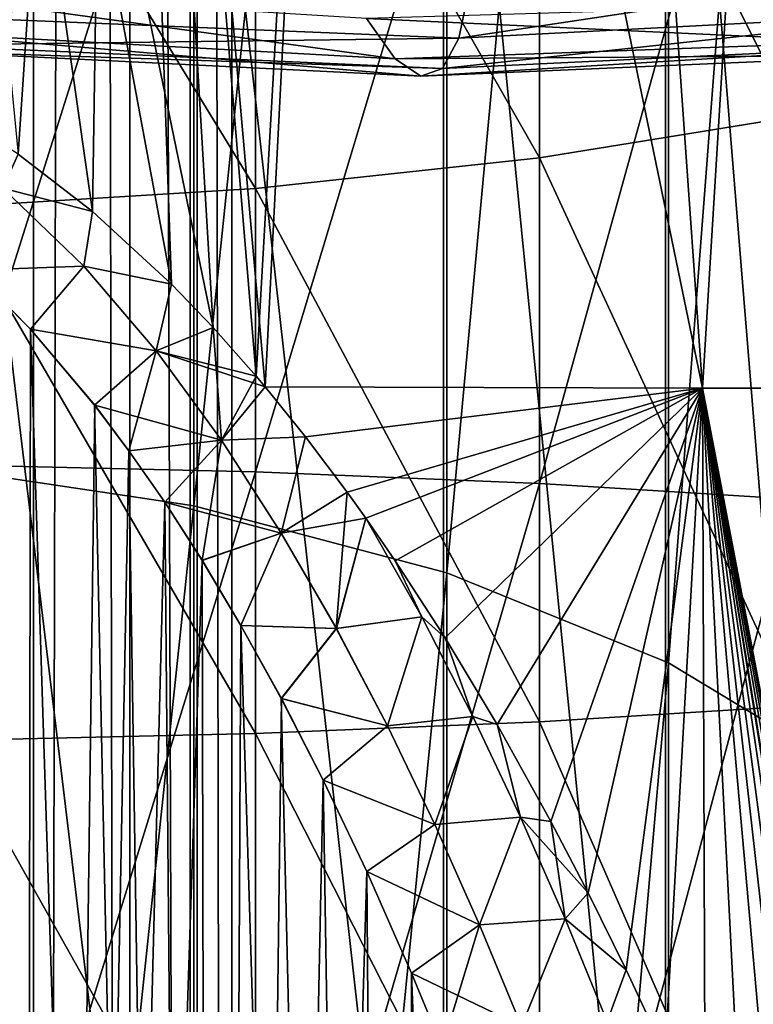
# Model space of a CAD drawing. Header units: metres. Extents: x -80 to 80, y -455 to 95.
# Tile 412 of 656: x 2.24 to 6.51, y -96.65 to -90.92. Entities that reach past the tile are written whole.
import ezdxf

# ---------------------------------------------------------------- set-up
doc = ezdxf.new("R2010")
doc.units = ezdxf.units.M
doc.layers.add('solid_501010_K_01', color=7, linetype='CONTINUOUS')
doc.layers.add('solid_501010_k_01_02', color=7, linetype='CONTINUOUS')

msp = doc.modelspace()

# ---------------------------------------------------------------- linework, layer by layer
at = {"layer": 'solid_501010_K_01'}
for points in [[(3.474733, -16.230074, 644.419678), (3.274158, -16.260498, 645.236816), (3.474481, -147.699997, 644.421814)], [(3.274158, -16.260498, 642.763), (3.474733, -16.230074, 643.580078), (3.474481, -147.699997, 643.578003)], [(3.474733, -16.230074, 644.419678), (3.474481, -147.699997, 644.421814), (3.474481, -147.699997, 643.578003)], [(3.474733, -16.230074, 643.580078), (3.474733, -16.230074, 644.419678), (3.474481, -147.699997, 643.578003)], [(2.882185, -16.314634, 642.014221), (3.274158, -16.260498, 642.763), (3.272557, -147.699997, 642.758789)], [(3.274158, -16.260498, 645.236816), (2.882186, -16.314634, 645.985596), (3.272557, -147.699997, 645.241028)], [(3.274158, -16.260498, 645.236816), (3.272557, -147.699997, 645.241028), (3.474481, -147.699997, 644.421814)], [(3.274158, -16.260498, 642.763), (3.474481, -147.699997, 643.578003), (3.272557, -147.699997, 642.758789)], [(2.320167, -16.380054, 641.379456), (2.620547, -16.346872, 641.67981), (2.320929, -147.699997, 641.380127)], [(2.620548, -16.346872, 646.319946), (2.320168, -16.380054, 646.620361), (2.320929, -147.699997, 646.61969)], [(2.620548, -16.346872, 646.319946), (2.320929, -147.699997, 646.61969), (2.880444, -147.699997, 645.988159)], [(2.620547, -16.346872, 641.67981), (2.880444, -147.699997, 642.011658), (2.320929, -147.699997, 641.380127)], [(2.620547, -16.346872, 641.67981), (2.882185, -16.314634, 642.014221), (2.880444, -147.699997, 642.011658)], [(2.882186, -16.314634, 645.985596), (2.620548, -16.346872, 646.319946), (2.880444, -147.699997, 645.988159)], [(2.882186, -16.314634, 645.985596), (2.880444, -147.699997, 645.988159), (3.272557, -147.699997, 645.241028)], [(2.882185, -16.314634, 642.014221), (3.272557, -147.699997, 642.758789), (2.880444, -147.699997, 642.011658)], [(2.320167, -16.380054, 641.379456), (2.320929, -147.699997, 641.380127), (1.626531, -147.699997, 640.900818)], [(1.985829, -16.412197, 641.117798), (2.320167, -16.380054, 641.379456), (1.626531, -147.699997, 640.900818)], [(1.98583, -16.412197, 646.882019), (1.626531, -147.699997, 647.098999), (2.320929, -147.699997, 646.61969)], [(2.320168, -16.380054, 646.620361), (1.98583, -16.412197, 646.882019), (2.320929, -147.699997, 646.61969)], [(1.658268, -78.880386, 1113.642334), (1.658268, -93.510559, 1122.49939), (3.254351, -79.153053, 1113.241943)], [(1.658268, -93.510559, 1122.49939), (3.254351, -93.749916, 1122.078369), (3.254351, -79.153053, 1113.241943)], [(3.254351, -79.153053, 1113.241943), (3.254351, -93.749916, 1122.078369), (4.725122, -79.595947, 1112.591675)], [(3.254351, -93.749916, 1122.078369), (4.725122, -94.138695, 1121.394287), (4.725122, -79.595947, 1112.591675)], [(4.725122, -79.595947, 1112.591675), (4.725122, -94.138695, 1121.394287), (6.013947, -80.192001, 1111.716553)], [(4.725122, -94.138695, 1121.394287), (6.013947, -94.661926, 1120.473755), (6.013947, -80.192001, 1111.716553)], [(1.825159, -91.445755, 245.994843), (1.405493, -83.214134, 248.935089), (2.800294, -83.214134, 249.118713)], [(3.366316, -92.713036, 284.199463), (2.800294, -83.214134, 280.881287), (1.405493, -83.214134, 281.064911)], [(3.124576, -92.460861, 284.160889), (3.366316, -92.713036, 284.199463), (1.405493, -83.214134, 281.064911)], [(2.664691, -92.037209, 284.095978), (3.124576, -92.460861, 284.160889), (1.405493, -83.214134, 281.064911)], [(2.233046, -91.704163, 284.04483), (2.664691, -92.037209, 284.095978), (1.405493, -83.214134, 281.064911)], [(2.233058, -91.70417, 245.955154), (1.825159, -91.445755, 245.994843), (2.800294, -83.214134, 249.118713)], [(2.664702, -92.037216, 245.904022), (2.233058, -91.70417, 245.955154), (2.800294, -83.214134, 249.118713)], [(3.124588, -92.460869, 245.839111), (2.664702, -92.037216, 245.904022), (2.800294, -83.214134, 249.118713)], [(3.616799, -92.995911, 245.757416), (2.800294, -83.214134, 249.118713), (4.173786, -83.214134, 249.423203)], [(3.366326, -92.713051, 245.800537), (3.124588, -92.460869, 245.839111), (2.800294, -83.214134, 249.118713)], [(3.616799, -92.995911, 245.757416), (3.366326, -92.713051, 245.800537), (2.800294, -83.214134, 249.118713)], [(3.668692, -93.05748, 284.251984), (4.173787, -83.214134, 280.576782), (2.800294, -83.214134, 280.881287)], [(3.616783, -92.995895, 284.242584), (3.668692, -93.05748, 284.251984), (2.800294, -83.214134, 280.881287)], [(3.366316, -92.713036, 284.199463), (3.616783, -92.995895, 284.242584), (2.800294, -83.214134, 280.881287)], [(3.668695, -93.05748, 245.748016), (3.616799, -92.995911, 245.757416), (4.173786, -83.214134, 249.423203)], [(3.668692, -93.05748, 284.251984), (6.211315, -93.06414, 283.590271), (4.173787, -83.214134, 280.576782)], [(6.211316, -93.06414, 246.409729), (3.668695, -93.05748, 245.748016), (4.173786, -83.214134, 249.423203)], [(6.211316, -93.06414, 246.409729), (4.173786, -83.214134, 249.423203), (5.515514, -83.214134, 249.846252)], [(6.211315, -93.06414, 283.590271), (5.515514, -83.214134, 280.153748), (4.173787, -83.214134, 280.576782)], [(8.641002, -93.06414, 282.592926), (6.815267, -83.214134, 279.615387), (5.515514, -83.214134, 280.153748)], [(6.211315, -93.06414, 283.590271), (8.641002, -93.06414, 282.592926), (5.515514, -83.214134, 280.153748)], [(7.058206, -86.240044, 1102.836548), (7.058206, -99.971039, 1111.132935), (5.997412, -86.964676, 1101.772583)], [(5.997412, -86.964676, 1101.772583), (5.997412, -100.60714, 1110.013794), (4.705681, -87.558739, 1100.900391)], [(7.058206, -99.971039, 1111.132935), (5.997412, -100.60714, 1110.013794), (5.997412, -86.964676, 1101.772583)], [(4.705681, -87.558739, 1100.900391), (4.705681, -101.128616, 1109.096313), (3.232754, -87.999352, 1100.253418)], [(5.997412, -100.60714, 1110.013794), (4.705681, -101.128616, 1109.096313), (4.705681, -87.558739, 1100.900391)], [(1.837495, -93.511086, 160.312607), (1.837495, -87.780861, 161.174255), (3.612417, -87.889565, 161.667419)], [(3.612417, -93.552223, 160.815933), (1.837495, -93.511086, 160.312607), (3.612417, -87.889565, 161.667419)], [(3.612417, -93.552223, 160.815933), (3.612417, -87.889565, 161.667419), (5.264322, -88.06662, 162.470688)], [(3.232754, -87.999352, 1100.253418), (3.232754, -101.515396, 1108.415894), (1.635345, -88.269547, 1099.856689)], [(4.705681, -101.128616, 1109.096313), (3.232754, -101.515396, 1108.415894), (3.232754, -87.999352, 1100.253418)], [(5.264322, -93.619225, 161.635757), (3.612417, -93.552223, 160.815933), (5.264322, -88.06662, 162.470688)], [(6.736957, -91.487442, 177.990417), (6.736957, -88.16198, 178.963425), (5.264322, -88.545761, 180.007187)], [(3.232754, -101.515396, 1108.415894), (1.635345, -101.752579, 1107.998535), (1.635345, -88.269547, 1099.856689)], [(5.264322, -91.726822, 179.076431), (5.264322, -88.545761, 180.007187), (3.612417, -88.82962, 180.779205)], [(5.264322, -91.726822, 179.076431), (6.736957, -91.487442, 177.990417), (5.264322, -88.545761, 180.007187)], [(3.612417, -91.903877, 179.8797), (3.612417, -88.82962, 180.779205), (1.837495, -89.003899, 181.253189)], [(3.612417, -91.903877, 179.8797), (5.264322, -91.726822, 179.076431), (3.612417, -88.82962, 180.779205)], [(1.837495, -92.012581, 180.372864), (3.612417, -91.903877, 179.8797), (1.837495, -89.003899, 181.253189)], [(7.872611, -90.568352, 1094.257446), (7.77329, -90.874702, 1094.721191), (4.795481, -91.029671, 1093.542725)], [(4.856754, -90.734718, 1093.068481), (7.872611, -90.568352, 1094.257446), (4.795481, -91.029671, 1093.542725)], [(4.423828, -91.151588, 1095.300781), (4.258296, -90.915779, 1095.891479), (1.491748, -90.74527, 1095.193848)], [(1.549737, -90.993546, 1094.588135), (4.423828, -91.151588, 1095.300781), (1.491748, -90.74527, 1095.193848)], [(4.856754, -90.734718, 1093.068481), (4.795481, -91.029671, 1093.542725), (1.679933, -90.902893, 1092.796021)], [(7.170854, -91.052132, 1096.412964), (6.902534, -90.838715, 1096.973755), (4.258296, -90.915779, 1095.891479)], [(7.77329, -90.874702, 1094.721191), (7.617513, -91.066658, 1095.255615), (4.699379, -91.206078, 1094.094116)], [(4.795481, -91.029671, 1093.542725), (7.77329, -90.874702, 1094.721191), (4.699379, -91.206078, 1094.094116)], [(1.679933, -90.902893, 1092.796021), (4.795481, -91.029671, 1093.542725), (1.646267, -91.070465, 1093.356323)], [(4.423828, -91.151588, 1095.300781), (7.170854, -91.052132, 1096.412964), (4.258296, -90.915779, 1095.891479)], [(4.573671, -91.250778, 1094.690796), (4.423828, -91.151588, 1095.300781), (1.549737, -90.993546, 1094.588135)], [(1.602229, -91.104576, 1093.964478), (4.573671, -91.250778, 1094.690796), (1.549737, -90.993546, 1094.588135)], [(4.795481, -91.029671, 1093.542725), (4.699379, -91.206078, 1094.094116), (1.646267, -91.070465, 1093.356323)], [(7.413745, -91.130157, 1095.829834), (7.170854, -91.052132, 1096.412964), (4.423828, -91.151588, 1095.300781)], [(1.646267, -91.070465, 1093.356323), (4.699379, -91.206078, 1094.094116), (1.602229, -91.104576, 1093.964478)], [(4.699379, -91.206078, 1094.094116), (4.573671, -91.250778, 1094.690796), (1.602229, -91.104576, 1093.964478)], [(7.617513, -91.066658, 1095.255615), (7.413745, -91.130157, 1095.829834), (4.573671, -91.250778, 1094.690796)], [(4.699379, -91.206078, 1094.094116), (7.617513, -91.066658, 1095.255615), (4.573671, -91.250778, 1094.690796)], [(4.573671, -91.250778, 1094.690796), (7.413745, -91.130157, 1095.829834), (4.423828, -91.151588, 1095.300781)], [(6.736957, -94.913811, 177.475204), (6.736957, -91.487442, 177.990417), (5.264322, -91.726822, 179.076431)], [(2.142767, -91.902893, 284.106445), (2.664691, -92.037209, 284.095978), (2.233046, -91.704163, 284.04483)], [(2.142799, -91.90284, 245.89357), (2.233058, -91.70417, 245.955154), (2.664702, -92.037216, 245.904022)], [(5.264322, -95.004402, 178.583588), (5.264322, -91.726822, 179.076431), (3.612417, -91.903877, 179.8797)], [(5.264322, -95.004402, 178.583588), (6.736957, -94.913811, 177.475204), (5.264322, -91.726822, 179.076431)], [(1.125611, -126.098724, 285.267303), (2.249561, -125.999046, 285.369781), (1.359548, -91.909111, 284.089569)], [(2.249561, -125.999046, 285.369781), (1.650084, -92.112923, 284.121094), (1.359548, -91.909111, 284.089569)], [(3.612417, -95.071411, 179.403412), (3.612417, -91.903877, 179.8797), (1.837495, -92.012581, 180.372864)], [(2.142767, -91.902893, 284.106445), (1.963681, -92.378632, 284.162018), (2.613719, -92.356285, 284.184235)], [(2.142799, -91.90284, 245.89357), (2.613771, -92.356224, 245.815781), (1.963936, -92.378868, 245.837936)], [(2.142767, -91.902893, 284.106445), (2.613719, -92.356285, 284.184235), (2.664691, -92.037209, 284.095978)], [(2.142799, -91.90284, 245.89357), (2.664702, -92.037216, 245.904022), (2.613771, -92.356224, 245.815781)], [(3.612417, -95.071411, 179.403412), (5.264322, -95.004402, 178.583588), (3.612417, -91.903877, 179.8797)], [(1.837495, -95.112549, 179.906738), (3.612417, -95.071411, 179.403412), (1.837495, -92.012581, 180.372864)], [(2.613719, -92.356285, 284.184235), (3.124576, -92.460861, 284.160889), (2.664691, -92.037209, 284.095978)], [(2.613771, -92.356224, 245.815781), (2.664702, -92.037216, 245.904022), (3.124588, -92.460869, 245.839111)], [(2.249561, -125.999046, 285.369781), (1.963681, -92.378632, 284.162018), (1.650084, -92.112923, 284.121094)], [(2.613719, -92.356285, 284.184235), (1.963681, -92.378632, 284.162018), (2.304397, -92.721497, 284.214691)], [(2.613771, -92.356224, 245.815781), (2.304665, -92.721786, 245.785248), (1.963936, -92.378868, 245.837936)], [(2.613719, -92.356285, 284.184235), (2.304397, -92.721497, 284.214691), (3.034657, -92.848671, 284.267609)], [(2.613771, -92.356224, 245.815781), (3.034726, -92.84861, 245.732407), (2.304665, -92.721786, 245.785248)], [(2.613719, -92.356285, 284.184235), (3.034657, -92.848671, 284.267609), (3.124576, -92.460861, 284.160889)], [(2.613771, -92.356224, 245.815781), (3.124588, -92.460869, 245.839111), (3.034726, -92.84861, 245.732407)], [(2.249302, -125.999084, 244.630249), (1.125287, -126.098747, 244.732712), (1.963936, -92.378868, 245.837936)], [(2.249561, -125.999046, 285.369781), (2.304397, -92.721497, 284.214691), (1.963681, -92.378632, 284.162018)], [(2.249302, -125.999084, 244.630249), (1.963936, -92.378868, 245.837936), (2.304665, -92.721786, 245.785248)], [(3.034657, -92.848671, 284.267609), (3.366316, -92.713036, 284.199463), (3.124576, -92.460861, 284.160889)], [(3.034726, -92.84861, 245.732407), (3.124588, -92.460869, 245.839111), (3.366326, -92.713051, 245.800537)], [(3.034657, -92.848671, 284.267609), (3.415209, -93.368103, 284.354431), (3.366316, -92.713036, 284.199463)], [(3.034726, -92.84861, 245.732407), (3.366326, -92.713051, 245.800537), (3.616799, -92.995911, 245.757416)], [(3.415209, -93.368103, 284.354431), (3.616783, -92.995895, 284.242584), (3.366316, -92.713036, 284.199463)], [(2.249302, -125.999084, 244.630249), (2.304665, -92.721786, 245.785248), (2.677285, -93.163773, 245.717712)], [(2.249561, -125.999046, 285.369781), (3.37041, -125.831764, 285.54129), (2.304397, -92.721497, 284.214691)], [(3.37041, -125.831764, 285.54129), (2.67701, -93.163414, 284.282227), (2.304397, -92.721497, 284.214691)], [(3.034657, -92.848671, 284.267609), (2.304397, -92.721497, 284.214691), (2.67701, -93.163414, 284.282227)], [(3.034726, -92.84861, 245.732407), (2.677285, -93.163773, 245.717712), (2.304665, -92.721786, 245.785248)], [(3.034657, -92.848671, 284.267609), (2.67701, -93.163414, 284.282227), (2.876244, -93.428581, 284.322601)], [(3.034726, -92.84861, 245.732407), (3.415297, -93.368042, 245.645569), (2.677285, -93.163773, 245.717712)], [(3.034657, -92.848671, 284.267609), (2.876244, -93.428581, 284.322601), (3.415209, -93.368103, 284.354431)], [(3.034726, -92.84861, 245.732407), (3.616799, -92.995911, 245.757416), (3.668695, -93.05748, 245.748016)], [(3.034726, -92.84861, 245.732407), (3.668695, -93.05748, 245.748016), (3.415297, -93.368042, 245.645569)], [(3.415209, -93.368103, 284.354431), (3.668692, -93.05748, 284.251984), (3.616783, -92.995895, 284.242584)], [(3.415209, -93.368103, 284.354431), (3.903263, -93.347649, 284.296143), (3.668692, -93.05748, 284.251984)], [(3.415297, -93.368042, 245.645569), (3.668695, -93.05748, 245.748016), (3.90327, -93.347664, 245.703857)], [(3.903263, -93.347649, 284.296143), (6.211315, -93.06414, 283.590271), (3.668692, -93.05748, 284.251984)], [(3.90327, -93.347664, 245.703857), (3.668695, -93.05748, 245.748016), (6.211316, -93.06414, 246.409729)], [(3.903263, -93.347649, 284.296143), (4.145689, -93.669334, 284.344971), (6.211315, -93.06414, 283.590271)], [(4.145704, -93.66935, 245.655014), (3.90327, -93.347664, 245.703857), (6.211316, -93.06414, 246.409729)], [(4.145689, -93.669334, 284.344971), (4.253649, -93.819992, 284.367828), (6.211315, -93.06414, 283.590271)], [(4.25365, -93.819992, 245.632172), (4.145704, -93.66935, 245.655014), (6.211316, -93.06414, 246.409729)], [(4.253649, -93.819992, 284.367828), (4.425253, -94.068672, 284.405457), (6.211315, -93.06414, 283.590271)], [(4.425269, -94.068695, 245.594543), (4.25365, -93.819992, 245.632172), (6.211316, -93.06414, 246.409729)], [(4.425253, -94.068672, 284.405457), (4.715594, -94.516609, 284.473022), (6.211315, -93.06414, 283.590271)], [(4.71561, -94.51664, 245.526978), (4.425269, -94.068695, 245.594543), (6.211316, -93.06414, 246.409729)], [(4.715594, -94.516609, 284.473022), (5.017191, -95.019165, 284.548462), (6.211315, -93.06414, 283.590271)], [(5.01721, -95.019203, 245.451538), (4.71561, -94.51664, 245.526978), (6.211316, -93.06414, 246.409729)], [(5.017191, -95.019165, 284.548462), (5.330594, -95.583374, 284.632629), (6.211315, -93.06414, 283.590271)], [(5.330613, -95.583412, 245.367355), (5.01721, -95.019203, 245.451538), (6.211316, -93.06414, 246.409729)], [(5.330594, -95.583374, 284.632629), (5.546324, -95.997879, 284.694092), (6.211315, -93.06414, 283.590271)], [(5.546344, -95.997917, 245.305893), (5.330613, -95.583412, 245.367355), (6.211316, -93.06414, 246.409729)], [(5.546324, -95.997879, 284.694092), (5.76759, -96.446846, 284.760406), (6.211315, -93.06414, 283.590271)], [(5.767612, -96.446892, 245.239578), (5.546344, -95.997917, 245.305893), (6.211316, -93.06414, 246.409729)], [(5.76759, -96.446846, 284.760406), (5.994456, -96.931885, 284.831482), (6.211315, -93.06414, 283.590271)], [(5.994478, -96.931931, 245.168518), (5.767612, -96.446892, 245.239578), (6.211316, -93.06414, 246.409729)], [(5.994456, -96.931885, 284.831482), (6.227204, -97.459068, 284.908325), (6.211315, -93.06414, 283.590271)], [(6.227227, -97.459122, 245.09166), (5.994478, -96.931931, 245.168518), (6.211316, -93.06414, 246.409729)], [(8.138932, -103.149658, 285.692749), (8.641002, -93.06414, 282.592926), (6.211315, -93.06414, 283.590271)], [(7.973248, -102.535934, 285.612549), (8.138932, -103.149658, 285.692749), (6.211315, -93.06414, 283.590271)], [(7.806744, -101.946709, 285.534424), (7.973248, -102.535934, 285.612549), (6.211315, -93.06414, 283.590271)], [(7.639355, -101.381935, 285.458679), (7.806744, -101.946709, 285.534424), (6.211315, -93.06414, 283.590271)], [(7.472246, -100.841469, 285.385223), (7.639355, -101.381935, 285.458679), (6.211315, -93.06414, 283.590271)], [(7.441833, -100.745445, 285.37207), (7.472246, -100.841469, 285.385223), (6.211315, -93.06414, 283.590271)], [(7.279065, -100.24556, 285.303314), (7.441833, -100.745445, 285.37207), (6.211315, -93.06414, 283.590271)], [(7.086979, -99.681961, 285.225037), (7.279065, -100.24556, 285.303314), (6.211315, -93.06414, 283.590271)], [(6.89754, -99.150406, 285.150299), (7.086979, -99.681961, 285.225037), (6.211315, -93.06414, 283.590271)], [(6.710456, -98.650978, 285.07962), (6.89754, -99.150406, 285.150299), (6.211315, -93.06414, 283.590271)], [(6.46595, -98.029747, 284.990631), (6.710456, -98.650978, 285.07962), (6.211315, -93.06414, 283.590271)], [(6.227204, -97.459068, 284.908325), (6.46595, -98.029747, 284.990631), (6.211315, -93.06414, 283.590271)], [(6.465974, -98.029808, 245.009354), (6.227227, -97.459122, 245.09166), (6.211316, -93.06414, 246.409729)], [(6.71048, -98.651039, 244.92038), (6.465974, -98.029808, 245.009354), (6.211316, -93.06414, 246.409729)], [(2.249302, -125.999084, 244.630249), (2.677285, -93.163773, 245.717712), (2.876519, -93.428963, 245.677322)], [(3.37041, -125.831764, 285.54129), (2.876244, -93.428581, 284.322601), (2.67701, -93.163414, 284.282227)], [(3.415297, -93.368042, 245.645569), (2.876519, -93.428963, 245.677322), (2.677285, -93.163773, 245.717712)], [(3.415209, -93.368103, 284.354431), (2.876244, -93.428581, 284.322601), (3.084419, -93.728096, 284.368042)], [(3.415297, -93.368042, 245.645569), (3.084687, -93.7285, 245.631897), (2.876519, -93.428963, 245.677322)], [(3.415209, -93.368103, 284.354431), (3.084419, -93.728096, 284.368042), (3.301548, -94.065582, 284.419006)], [(3.415297, -93.368042, 245.645569), (3.762707, -93.90728, 245.556564), (3.084687, -93.7285, 245.631897)], [(3.415209, -93.368103, 284.354431), (3.301548, -94.065582, 284.419006), (3.762601, -93.907349, 284.443451)], [(3.415209, -93.368103, 284.354431), (3.762601, -93.907349, 284.443451), (3.903263, -93.347649, 284.296143)], [(3.415297, -93.368042, 245.645569), (3.90327, -93.347664, 245.703857), (3.762707, -93.90728, 245.556564)], [(3.762601, -93.907349, 284.443451), (4.145689, -93.669334, 284.344971), (3.903263, -93.347649, 284.296143)], [(3.762707, -93.90728, 245.556564), (3.90327, -93.347664, 245.703857), (4.145704, -93.66935, 245.655014)], [(2.249302, -125.999084, 244.630249), (2.876519, -93.428963, 245.677322), (3.084687, -93.7285, 245.631897)], [(3.37041, -125.831764, 285.54129), (3.084419, -93.728096, 284.368042), (2.876244, -93.428581, 284.322601)], [(1.658268, -93.510559, 1122.49939), (1.658268, -108.817909, 1130.126709), (3.254351, -93.749916, 1122.078369)], [(1.837495, -99.305168, 160.232346), (1.837495, -93.511086, 160.312607), (3.612417, -93.552223, 160.815933)], [(3.612417, -99.277992, 160.736618), (1.837495, -99.305168, 160.232346), (3.612417, -93.552223, 160.815933)], [(3.612417, -99.277992, 160.736618), (3.612417, -93.552223, 160.815933), (5.264322, -93.619225, 161.635757)], [(5.264322, -99.233719, 161.557983), (3.612417, -99.277992, 160.736618), (5.264322, -93.619225, 161.635757)], [(3.762601, -93.907349, 284.443451), (4.082535, -94.461411, 284.533752), (4.145689, -93.669334, 284.344971)], [(3.762707, -93.90728, 245.556564), (4.145704, -93.66935, 245.655014), (4.25365, -93.819992, 245.632172)], [(4.082535, -94.461411, 284.533752), (4.253649, -93.819992, 284.367828), (4.145689, -93.669334, 284.344971)], [(2.249302, -125.999084, 244.630249), (3.084687, -93.7285, 245.631897), (3.30181, -94.066002, 245.580948)], [(3.37041, -125.831764, 285.54129), (3.301548, -94.065582, 284.419006), (3.084419, -93.728096, 284.368042)], [(3.762707, -93.90728, 245.556564), (3.30181, -94.066002, 245.580948), (3.084687, -93.7285, 245.631897)], [(1.658268, -108.817909, 1130.126709), (3.254351, -109.022377, 1129.687622), (3.254351, -93.749916, 1122.078369)], [(3.254351, -93.749916, 1122.078369), (3.254351, -109.022377, 1129.687622), (4.725122, -94.138695, 1121.394287)], [(3.762707, -93.90728, 245.556564), (4.25365, -93.819992, 245.632172), (4.082659, -94.461334, 245.466248)], [(4.082535, -94.461411, 284.533752), (4.578803, -94.39431, 284.468048), (4.253649, -93.819992, 284.367828)], [(4.578818, -94.394302, 245.531967), (4.082659, -94.461334, 245.466248), (4.25365, -93.819992, 245.632172)], [(4.578803, -94.39431, 284.468048), (4.425253, -94.068672, 284.405457), (4.253649, -93.819992, 284.367828)], [(4.578818, -94.394302, 245.531967), (4.25365, -93.819992, 245.632172), (4.425269, -94.068695, 245.594543)], [(3.762601, -93.907349, 284.443451), (3.301548, -94.065582, 284.419006), (3.527622, -94.444473, 284.475922)], [(3.762707, -93.90728, 245.556564), (3.527878, -94.444916, 245.524002), (3.30181, -94.066002, 245.580948)], [(3.762601, -93.907349, 284.443451), (3.527622, -94.444473, 284.475922), (4.082535, -94.461411, 284.533752)], [(3.762707, -93.90728, 245.556564), (4.082659, -94.461334, 245.466248), (3.527878, -94.444916, 245.524002)], [(3.370208, -125.831802, 244.458755), (2.249302, -125.999084, 244.630249), (3.30181, -94.066002, 245.580948)], [(3.37041, -125.831764, 285.54129), (3.527622, -94.444473, 284.475922), (3.301548, -94.065582, 284.419006)], [(3.370208, -125.831802, 244.458755), (3.30181, -94.066002, 245.580948), (3.527878, -94.444916, 245.524002)], [(4.578803, -94.39431, 284.468048), (4.715594, -94.516609, 284.473022), (4.425253, -94.068672, 284.405457)], [(4.578818, -94.394302, 245.531967), (4.425269, -94.068695, 245.594543), (4.71561, -94.51664, 245.526978)], [(3.254351, -109.022377, 1129.687622), (4.725122, -109.354492, 1128.974365), (4.725122, -94.138695, 1121.394287)], [(4.725122, -94.138695, 1121.394287), (4.725122, -109.354492, 1128.974365), (6.013947, -94.661926, 1120.473755)], [(4.082535, -94.461411, 284.533752), (4.379175, -95.0271, 284.624817), (4.578803, -94.39431, 284.468048)], [(4.578818, -94.394302, 245.531967), (4.379318, -95.027016, 245.375183), (4.082659, -94.461334, 245.466248)], [(4.379175, -95.0271, 284.624817), (4.876869, -94.972931, 284.567535), (4.578803, -94.39431, 284.468048)], [(4.578818, -94.394302, 245.531967), (4.876903, -94.972908, 245.432465), (4.379318, -95.027016, 245.375183)], [(4.876869, -94.972931, 284.567535), (4.715594, -94.516609, 284.473022), (4.578803, -94.39431, 284.468048)], [(4.578818, -94.394302, 245.531967), (4.71561, -94.51664, 245.526978), (4.876903, -94.972908, 245.432465)], [(3.370208, -125.831802, 244.458755), (3.527878, -94.444916, 245.524002), (3.762858, -94.869194, 245.460556)], [(3.37041, -125.831764, 285.54129), (4.486235, -125.595131, 285.782837), (3.527622, -94.444473, 284.475922)], [(4.486235, -125.595131, 285.782837), (3.762612, -94.868729, 284.539368), (3.527622, -94.444473, 284.475922)], [(4.082535, -94.461411, 284.533752), (3.527622, -94.444473, 284.475922), (3.762612, -94.868729, 284.539368)], [(4.082659, -94.461334, 245.466248), (3.762858, -94.869194, 245.460556), (3.527878, -94.444916, 245.524002)], [(4.082535, -94.461411, 284.533752), (3.762612, -94.868729, 284.539368), (4.379175, -95.0271, 284.624817)], [(4.082659, -94.461334, 245.466248), (4.379318, -95.027016, 245.375183), (3.762858, -94.869194, 245.460556)], [(4.876869, -94.972931, 284.567535), (5.017191, -95.019165, 284.548462), (4.715594, -94.516609, 284.473022)], [(4.876903, -94.972908, 245.432465), (4.71561, -94.51664, 245.526978), (5.01721, -95.019203, 245.451538)], [(4.725122, -109.354492, 1128.974365), (6.013947, -109.80146, 1128.014404), (6.013947, -94.661926, 1120.473755)], [(3.370208, -125.831802, 244.458755), (3.762858, -94.869194, 245.460556), (4.006691, -95.3442, 245.390045)], [(4.486235, -125.595131, 285.782837), (4.006454, -95.343719, 284.609894), (3.762612, -94.868729, 284.539368)], [(4.379175, -95.0271, 284.624817), (3.762612, -94.868729, 284.539368), (4.006454, -95.343719, 284.609894)], [(4.379318, -95.027016, 245.375183), (4.006691, -95.3442, 245.390045), (3.762858, -94.869194, 245.460556)], [(6.736957, -98.378372, 177.427216), (6.736957, -94.913811, 177.475204), (5.264322, -95.004402, 178.583588)], [(5.264322, -98.31852, 178.537674), (5.264322, -95.004402, 178.583588), (3.612417, -95.071411, 179.403412)], [(4.379175, -95.0271, 284.624817), (4.655854, -95.602036, 284.716248), (4.876869, -94.972931, 284.567535)], [(4.876903, -94.972908, 245.432465), (4.656013, -95.601952, 245.283752), (4.379318, -95.027016, 245.375183)], [(4.655854, -95.602036, 284.716248), (5.154268, -95.558586, 284.666748), (4.876869, -94.972931, 284.567535)], [(4.876903, -94.972908, 245.432465), (5.154319, -95.558563, 245.333267), (4.656013, -95.601952, 245.283752)], [(5.154268, -95.558586, 284.666748), (5.017191, -95.019165, 284.548462), (4.876869, -94.972931, 284.567535)], [(4.876903, -94.972908, 245.432465), (5.01721, -95.019203, 245.451538), (5.154319, -95.558563, 245.333267)], [(5.264322, -98.31852, 178.537674), (6.736957, -98.378372, 177.427216), (5.264322, -95.004402, 178.583588)], [(4.379175, -95.0271, 284.624817), (4.006454, -95.343719, 284.609894), (4.655854, -95.602036, 284.716248)], [(4.379318, -95.027016, 245.375183), (4.656013, -95.601952, 245.283752), (4.006691, -95.3442, 245.390045)], [(5.154268, -95.558586, 284.666748), (5.330594, -95.583374, 284.632629), (5.017191, -95.019165, 284.548462)], [(5.154319, -95.558563, 245.333267), (5.01721, -95.019203, 245.451538), (5.330613, -95.583412, 245.367355)], [(3.612417, -98.274246, 179.359039), (3.612417, -95.071411, 179.403412), (1.837495, -95.112549, 179.906738)], [(1.837495, -98.247063, 179.863312), (3.612417, -98.274246, 179.359039), (1.837495, -95.112549, 179.906738)], [(3.612417, -98.274246, 179.359039), (5.264322, -98.31852, 178.537674), (3.612417, -95.071411, 179.403412)], [(3.370208, -125.831802, 244.458755), (4.006691, -95.3442, 245.390045), (4.259196, -95.874725, 245.311905)], [(4.486235, -125.595131, 285.782837), (4.258971, -95.874237, 284.688019), (4.006454, -95.343719, 284.609894)], [(4.655854, -95.602036, 284.716248), (4.006454, -95.343719, 284.609894), (4.258971, -95.874237, 284.688019)], [(4.656013, -95.601952, 245.283752), (4.259196, -95.874725, 245.311905), (4.006691, -95.3442, 245.390045)], [(4.655854, -95.602036, 284.716248), (4.915089, -96.184593, 284.807739), (5.154268, -95.558586, 284.666748)], [(5.154319, -95.558563, 245.333267), (4.915267, -96.184509, 245.192276), (4.656013, -95.601952, 245.283752)], [(4.915089, -96.184593, 284.807739), (5.413798, -96.150032, 284.765472), (5.154268, -95.558586, 284.666748)], [(5.154319, -95.558563, 245.333267), (5.413869, -96.150002, 245.234543), (4.915267, -96.184509, 245.192276)], [(5.413798, -96.150032, 284.765472), (5.330594, -95.583374, 284.632629), (5.154268, -95.558586, 284.666748)], [(5.154319, -95.558563, 245.333267), (5.330613, -95.583412, 245.367355), (5.546344, -95.997917, 245.305893)], [(5.154319, -95.558563, 245.333267), (5.546344, -95.997917, 245.305893), (5.413869, -96.150002, 245.234543)], [(4.655854, -95.602036, 284.716248), (4.258971, -95.874237, 284.688019), (4.915089, -96.184593, 284.807739)], [(4.656013, -95.601952, 245.283752), (4.915267, -96.184509, 245.192276), (4.259196, -95.874725, 245.311905)], [(5.413798, -96.150032, 284.765472), (5.546324, -95.997879, 284.694092), (5.330594, -95.583374, 284.632629)], [(4.486087, -125.595161, 244.217194), (3.370208, -125.831802, 244.458755), (4.259196, -95.874725, 245.311905)], [(4.486235, -125.595131, 285.782837), (4.519966, -96.465118, 284.774323), (4.258971, -95.874237, 284.688019)], [(4.915089, -96.184593, 284.807739), (4.258971, -95.874237, 284.688019), (4.519966, -96.465118, 284.774323)], [(4.486087, -125.595161, 244.217194), (4.259196, -95.874725, 245.311905), (4.520178, -96.465622, 245.225601)], [(4.915267, -96.184509, 245.192276), (4.520178, -96.465622, 245.225601), (4.259196, -95.874725, 245.311905)], [(5.413798, -96.150032, 284.765472), (5.76759, -96.446846, 284.760406), (5.546324, -95.997879, 284.694092)], [(5.413869, -96.150002, 245.234543), (5.546344, -95.997917, 245.305893), (5.767612, -96.446892, 245.239578)], [(4.915089, -96.184593, 284.807739), (4.519966, -96.465118, 284.774323), (4.698575, -96.895966, 284.8367)], [(4.915267, -96.184509, 245.192276), (5.159174, -96.773361, 245.100967), (4.520178, -96.465622, 245.225601)], [(4.915089, -96.184593, 284.807739), (4.698575, -96.895966, 284.8367), (5.158978, -96.773453, 284.899048)], [(4.915089, -96.184593, 284.807739), (5.158978, -96.773453, 284.899048), (5.413798, -96.150032, 284.765472)], [(5.413869, -96.150002, 245.234543), (5.159174, -96.773361, 245.100967), (4.915267, -96.184509, 245.192276)], [(5.158978, -96.773453, 284.899048), (5.657619, -96.746368, 284.863556), (5.413798, -96.150032, 284.765472)], [(5.413869, -96.150002, 245.234543), (5.657708, -96.74633, 245.136475), (5.159174, -96.773361, 245.100967)], [(5.657619, -96.746368, 284.863556), (5.76759, -96.446846, 284.760406), (5.413798, -96.150032, 284.765472)], [(5.413869, -96.150002, 245.234543), (5.767612, -96.446892, 245.239578), (5.657708, -96.74633, 245.136475)], [(4.486087, -125.595161, 244.217194), (4.520178, -96.465622, 245.225601), (4.698778, -96.896469, 245.163223)], [(4.486235, -125.595131, 285.782837), (5.594839, -125.286697, 286.095825), (4.519966, -96.465118, 284.774323)], [(5.594839, -125.286697, 286.095825), (4.698575, -96.895966, 284.8367), (4.519966, -96.465118, 284.774323)], [(5.159174, -96.773361, 245.100967), (4.698778, -96.896469, 245.163223), (4.520178, -96.465622, 245.225601)], [(5.657619, -96.746368, 284.863556), (5.994456, -96.931885, 284.831482), (5.76759, -96.446846, 284.760406)], [(5.657708, -96.74633, 245.136475), (5.767612, -96.446892, 245.239578), (5.994478, -96.931931, 245.168518)]]:
    msp.add_3dface(points, dxfattribs=at)
at = {"layer": 'solid_501010_k_01_02'}
for points in [[(6.013947, -80.192001, 1111.716553), (6.013947, -94.661926, 1120.473755), (7.071198, -80.918274, 1110.650146)], [(6.013947, -94.661926, 1120.473755), (7.071198, -95.299461, 1119.352051), (7.071198, -80.918274, 1110.650146)], [(6.211316, -93.06414, 246.409729), (5.515514, -83.214134, 249.846252), (6.815266, -83.214134, 250.384628)], [(8.641001, -93.06414, 247.407059), (6.211316, -93.06414, 246.409729), (6.815266, -83.214134, 250.384628)], [(5.264322, -93.619225, 161.635757), (5.264322, -88.06662, 162.470688), (6.736957, -88.305992, 163.556702)], [(6.736957, -93.709816, 162.744141), (5.264322, -93.619225, 161.635757), (6.736957, -88.305992, 163.556702)], [(6.71048, -98.651039, 244.92038), (6.211316, -93.06414, 246.409729), (8.641001, -93.06414, 247.407059)], [(5.264322, -99.233719, 161.557983), (5.264322, -93.619225, 161.635757), (6.736957, -93.709816, 162.744141)], [(6.736957, -99.173866, 162.668457), (5.264322, -99.233719, 161.557983), (6.736957, -93.709816, 162.744141)], [(6.013947, -94.661926, 1120.473755), (6.013947, -109.80146, 1128.014404), (7.071198, -95.299461, 1119.352051)], [(6.013947, -109.80146, 1128.014404), (7.071198, -110.346077, 1126.844849), (7.071198, -95.299461, 1119.352051)]]:
    msp.add_3dface(points, dxfattribs=at)

doc.saveas('drawing.dxf')
